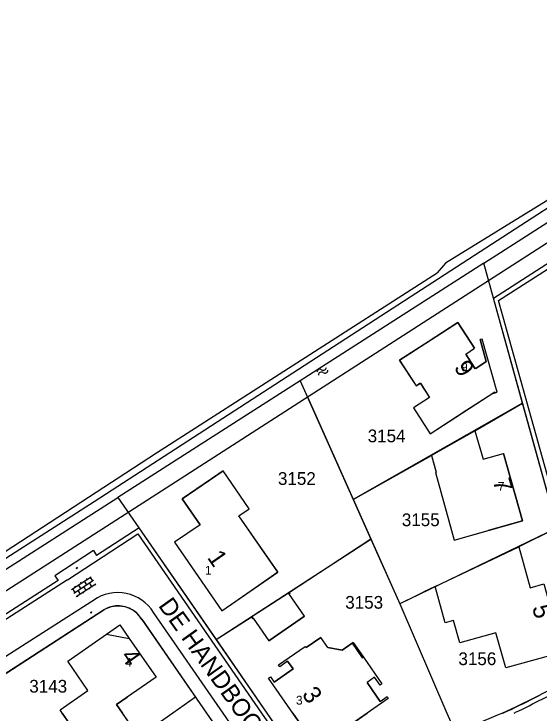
# Model space of a CAD drawing. Extents: x 148816 to 151297, y 399515 to 402500.
# Drawn here: x 150801 to 150875.3, y 401000 to 401098.8 of the extents above; entities that cross this region are included whole.
import ezdxf

# ---------------------------------------------------------------- set-up
doc = ezdxf.new("R2010")
doc.units = 0
for name, color, linetype in [('B01 Hoofdgebouw  [T] Norm', 7, 'Continuous'), ('B01 Hoofdgebouw secundair [T] Norm', 7, 'Continuous'), ('B01 hoofgebouw', 7, 'Continuous'), ('G01 perceelsgrens', 7, 'Continuous'), ('S02 Open verharding  Norm', 7, 'Continuous'), ('S05 Water  Norm', 7, 'Continuous'), ('T01 Muur  [T] Gem', 7, 'Continuous'), ('T04 Haag heg  [D] Gem', 7, 'Continuous'), ('T04 Haag heg  [D] Norm', 7, 'Continuous'), ('T09 Insteek water  [T] Norm', 7, 'Continuous'), ('V00 Kant verharding algemeen  [T] Norm', 7, 'Continuous'), ('V00 Kant verharding algemeen secundair  [T] Norm', 7, 'Continuous'), ('Z01 perceelnummer', 7, 'Continuous'), ('Z02 huisnummer', 7, 'Continuous'), ('Z02 Huisnummer  [Tekst] Norm', 7, 'Continuous'), ('Z06 straatnaam', 7, 'Continuous')]:
    doc.layers.add(name, color=color, linetype=linetype)

msp = doc.modelspace()

# ---------------------------------------------------------------- linework, layer by layer
at = {"layer": 'B01 Hoofdgebouw  [T] Norm'}
for p, q in [((150855.589, 401049.909), (150863.825, 401055.211)), ((150863.825, 401055.211), (150866.181, 401051.561)), ((150867.846, 401049.679), (150866.964, 401052.791)), ((150864.937, 401050.758), (150866.181, 401051.561)), ((150864.937, 401050.758), (150866.237, 401048.745)), ((150857.952, 401046.268), (150855.589, 401049.909)), ((150866.351, 401048.714), (150867.846, 401049.679)), ((150858.517, 401046.653), (150857.952, 401046.268)), ((150858.517, 401046.653), (150859.826, 401044.616)), ((150859.905, 401039.49), (150869.072, 401045.415)), ((150869.072, 401045.415), (150869.096, 401045.272)), ((150859.826, 401044.616), (150857.55, 401043.153)), ((150869.096, 401045.272), (150869.404, 401045.359)), ((150857.55, 401043.153), (150859.905, 401039.49)), ((150866.249, 401039.918), (150860.089, 401036.422)), ((150866.249, 401039.918), (150867.386, 401035.875)), ((150867.386, 401035.875), (150870.274, 401036.687)), ((150824.842, 401030.273), (150830.624, 401034.253)), ((150827.351, 401026.628), (150824.842, 401030.273)), ((150827.351, 401026.628), (150823.752, 401024.135)), ((150840.103, 401016.796), (150839.956, 401017.023)), ((150840.011, 401016.736), (150840.103, 401016.796)), ((150842.123, 401013.702), (150840.011, 401016.736)), ((150842.123, 401013.702), (150837.065, 401010.203)), ((150842.362, 401009.24), (150844.432, 401010.682)), ((150845.415, 401009.271), (150844.432, 401010.682)), ((150847.456, 401008.884), (150848.873, 401009.859)), ((150848.873, 401009.859), (150850.301, 401007.783)), ((150842.362, 401009.24), (150842.243, 401009.413)), ((150845.415, 401009.271), (150847.456, 401008.884)), ((150850.301, 401007.783), (150850.474, 401007.902)), ((150850.474, 401007.902), (150853.081, 401004.128)), ((150839.732, 401007.353), (150838.649, 401006.54)), ((150839.732, 401007.353), (150840.505, 401006.234)), ((150840.505, 401006.234), (150837.826, 401004.383)), ((150837.048, 401004.949), (150837.309, 401005.131)), ((150840.474, 401000), (150837.048, 401004.949)), ((150837.309, 401005.131), (150837.826, 401004.383)), ((150852.045, 401005.062), (150850.977, 401004.324)), ((150852.814, 401003.949), (150852.045, 401005.062)), ((150852.83, 401001.642), (150850.977, 401004.324)), ((150853.988, 401002.063), (150851.011, 401000)), ((150852.83, 401001.642), (150853.806, 401002.323))]:
    msp.add_line(p, q, dxfattribs=at)
for points in [[(150869.404, 401045.359), (150867.272, 401052.879), (150866.965, 401052.79)], [(150866.237, 401048.745), (150866.305, 401048.788), (150866.351, 401048.714)], [(150860.089, 401036.422), (150860.761, 401034.027), (150860.651, 401033.996), (150863.32, 401024.449), (150872.95, 401027.164), (150870.274, 401036.687)], [(150823.752, 401024.135), (150830.456, 401014.456), (150838.343, 401019.935), (150832.846, 401027.859), (150834.318, 401028.887), (150830.624, 401034.253)], [(150872.432, 401023.475), (150874.048, 401017.705), (150875.977, 401018.243), (150878.676, 401008.62), (150870.593, 401006.365), (150869.195, 401011.337), (150864.093, 401009.902), (150863.194, 401013.098), (150862.039, 401012.773), (150860.618, 401017.883), (150872.432, 401023.475)], [(150839.956, 401017.023), (150834.609, 401013.564), (150834.759, 401013.341), (150834.853, 401013.401), (150837.065, 401010.203)], [(150807.873, 401000), (150807.551, 401000.466), (150811.497, 401003.183), (150808.632, 401007.333), (150814.135, 401011.145), (150817.343, 401010.555), (150821.145, 401005.066), (150815.55, 401001.201), (150816.38, 401000)], [(150838.649, 401006.54), (150838.469, 401006.802), (150842.243, 401009.413)], [(150807.873, 401000), (150811.496, 400994.755), (150817.255, 400998.733), (150816.38, 401000)], [(150840.474, 401000), (150842.724, 400996.75), (150843.804, 400997.506), (150844.818, 400997.321), (150845.57, 400996.23), (150851.011, 401000)]]:
    msp.add_lwpolyline(points, dxfattribs=at)
at = {"layer": 'B01 Hoofdgebouw secundair [T] Norm'}
msp.add_lwpolyline([(150814.135, 401011.145), (150816.028, 401012.454), (150817.343, 401010.555)], dxfattribs=at)
at = {"layer": 'B01 hoofgebouw'}
for points in [[(150865.115, 401042.86), (150868.641, 401045.142), (150869.404, 401045.359), (150867.272, 401052.879), (150866.964, 401052.791), (150867.846, 401049.679), (150866.285, 401048.671), (150864.937, 401050.758), (150866.181, 401051.561), (150863.825, 401055.211), (150859.624, 401052.499)], [(150859.624, 401052.499), (150855.59, 401049.91), (150857.95, 401046.27), (150858.52, 401046.65), (150859.83, 401044.62), (150857.55, 401043.15), (150859.91, 401039.49), (150865.115, 401042.86)], [(150861.901, 401037.451), (150866.249, 401039.918), (150867.386, 401035.875), (150870.274, 401036.687), (150872.95, 401027.164), (150868.136, 401025.811)], [(150861.901, 401037.451), (150860.09, 401036.42), (150860.76, 401034.03), (150860.65, 401034), (150863.32, 401024.45), (150868.136, 401025.811)], [(150834.566, 401017.303), (150838.34, 401019.94), (150832.85, 401027.86), (150834.32, 401028.89), (150830.62, 401034.25), (150828.961, 401033.108)], [(150828.961, 401033.108), (150824.842, 401030.273), (150827.351, 401026.628), (150823.752, 401024.135), (150830.456, 401014.456), (150834.566, 401017.303)], [(150870.593, 401006.365), (150869.195, 401011.337), (150864.093, 401009.902), (150863.194, 401013.098), (150862.039, 401012.773), (150860.618, 401017.883), (150872.432, 401023.475)], [(150872.432, 401023.475), (150874.048, 401017.705), (150875.977, 401018.243), (150878.676, 401008.62), (150870.593, 401006.365)], [(150839.86, 401016.956), (150834.699, 401013.618)], [(150840.01, 401016.74), (150839.86, 401016.956)], [(150837.07, 401010.2), (150842.12, 401013.7), (150840.01, 401016.74)], [(150834.85, 401013.4), (150834.699, 401013.618)], [(150834.85, 401013.4), (150837.07, 401010.2)], [(150807.872, 401000), (150807.551, 401000.466), (150811.497, 401003.183), (150808.632, 401007.333), (150814.135, 401011.145), (150817.343, 401010.555), (150821.145, 401005.066), (150817.035, 401002.219)], [(150849.039, 401009.978), (150847.46, 401008.88), (150845.42, 401009.27), (150844.43, 401010.68), (150842.36, 401009.24), (150842.24, 401009.41)], [(150849.039, 401009.978), (150850.474, 401007.902)], [(150840.474, 401000), (150837.048, 401004.949), (150837.309, 401005.131), (150837.826, 401004.383), (150840.505, 401006.234), (150839.732, 401007.353), (150838.649, 401006.54), (150838.469, 401006.802), (150842.243, 401009.413)], [(150850.474, 401007.902), (150853.081, 401004.128), (150852.814, 401003.949), (150852.045, 401005.062), (150850.977, 401004.324), (150852.83, 401001.642), (150853.806, 401002.323), (150853.988, 401002.063), (150851.011, 401000)], [(150850.976, 401004.316), (150850.981, 401004.319)], [(150816.381, 401000), (150815.55, 401001.2), (150817.035, 401002.219)], [(150810.387, 400996.348), (150807.872, 401000)], [(150810.387, 400996.348), (150811.5, 400994.76), (150817.26, 400998.73), (150816.381, 401000)], [(150851.011, 401000), (150845.57, 400996.23), (150844.818, 400997.321), (150843.804, 400997.506), (150842.724, 400996.75), (150840.474, 401000)]]:
    msp.add_lwpolyline(points, dxfattribs=at)
at = {"layer": 'G01 perceelsgrens'}
for points in [[(150867.484, 401063.591), (150896.36, 401082.065), (150838.485, 401180.991), (150832.813, 401178.286), (150815.39, 401172.118), (150803.81, 401167.588), (150779.569, 401157.424), (150759.776, 401147.862), (150728.816, 401128.513), (150702.021, 401111.459), (150779.189, 401007.103), (150815.732, 401030.482)], [(150867.484, 401063.591), (150841.524, 401046.983)], [(150872.974, 401043.816), (150867.484, 401063.591)], [(150841.524, 401046.983), (150815.732, 401030.482)], [(150841.524, 401046.983), (150849.031, 401030.187)], [(150872.974, 401043.816), (150849.031, 401030.187)], [(150877.878, 401026.176), (150872.974, 401043.816)], [(150815.732, 401030.482), (150829.635, 401010.372)], [(150849.031, 401030.187), (150851.527, 401024.603)], [(150877.878, 401026.176), (150855.624, 401015.435)], [(150829.635, 401010.372), (150851.527, 401024.603)], [(150851.527, 401024.603), (150855.624, 401015.435)], [(150855.624, 401015.435), (150862.272, 401000)], [(150796.605, 401003.516), (150798.09, 401004.475), (150813.732, 401014.584)], [(150819.101, 401013.265), (150826.716, 401002.258)], [(150829.635, 401010.372), (150836.812, 401000)], [(150870.091, 401000), (150872.131, 401000.921), (150875.013, 401002.345), (150879.43, 401004.654)], [(150826.716, 401002.258), (150823.509, 401000)], [(150826.716, 401002.258), (150828.279, 401000)], [(150823.509, 401000), (150807.082, 400988.432)], [(150828.279, 401000), (150836.617, 400987.956)], [(150836.812, 401000), (150839.717, 400995.801)], [(150862.272, 401000), (150863.422, 400997.329)], [(150863.422, 400997.329), (150866.35, 400998.426), (150869.597, 400999.777), (150870.091, 401000)]]:
    msp.add_lwpolyline(points, dxfattribs=at)
for centre, radius, start, end in [((150815.783, 401011.212), 3.947, 95.61607, 121.31576), ((150815.765, 401011.324), 3.834, 61.68476, 95.5039), ((150815.736, 401011.223), 3.936, 31.2474, 62.01246)]:
    msp.add_arc(centre, radius, start, end, dxfattribs=at)
at = {"layer": 'S02 Open verharding  Norm'}
for p, q in [((150809.82, 401020.473), (150810.012, 401020.599)), ((150809.865, 401020.431), (150809.832, 401020.481)), ((150809.853, 401020.423), (150810.045, 401020.548)), ((150809.866, 401020.521), (150809.874, 401020.508)), ((150809.907, 401020.458), (150809.915, 401020.446)), ((150809.916, 401020.536), (150809.949, 401020.485)), ((150809.95, 401020.576), (150809.958, 401020.563)), ((150809.991, 401020.513), (150809.999, 401020.5)), ((150810.033, 401020.54), (150810, 401020.59)), ((150809.176, 401017.46), (150811.939, 401019.265)), ((150809.504, 401016.958), (150812.267, 401018.763)), ((150811.395, 401018.91), (150811.312, 401019.035)), ((150811.813, 401019.183), (150812.141, 401018.681)), ((150809.72, 401017.816), (150809.638, 401017.941)), ((150809.832, 401016.456), (150812.595, 401018.26)), ((150810.139, 401018.089), (150810.467, 401017.587)), ((150810.557, 401018.363), (150810.475, 401018.488)), ((150810.885, 401017.86), (150811.214, 401017.358)), ((150810.976, 401018.636), (150811.304, 401018.134)), ((150812.051, 401017.905), (150811.723, 401018.407)), ((150812.469, 401018.178), (150812.551, 401018.053)), ((150809.302, 401017.542), (150809.63, 401017.04)), ((150810.048, 401017.313), (150810.376, 401016.811)), ((150810.795, 401017.085), (150810.877, 401016.959)), ((150811.632, 401017.631), (150811.714, 401017.506)), ((150809.958, 401016.538), (150810.04, 401016.412)), ((150811.846, 401014.193), (150812.038, 401014.319)), ((150811.891, 401014.151), (150811.858, 401014.201)), ((150811.878, 401014.143), (150812.071, 401014.269)), ((150811.892, 401014.241), (150811.9, 401014.229)), ((150811.933, 401014.178), (150811.941, 401014.166)), ((150811.942, 401014.256), (150811.975, 401014.206)), ((150811.976, 401014.296), (150811.984, 401014.283)), ((150812.017, 401014.233), (150812.025, 401014.221)), ((150812.058, 401014.26), (150812.026, 401014.311))]:
    msp.add_line(p, q, dxfattribs=at)
at = {"layer": 'S05 Water  Norm'}
for centre, start, end in [((150844.312, 401048.178), 55.27737, 179.1324), ((150844.796, 401048.877), 235.27737, 359.13239), ((150845.002, 401048.477), 235.27737, 359.13239), ((150844.518, 401047.778), 55.27737, 179.1324)]:
    msp.add_arc(centre, 0.425, start, end, dxfattribs=at)
at = {"layer": 'T01 Muur  [T] Gem'}
for p, q in [((150860.618, 401017.883), (150859.016, 401017.135)), ((150853.081, 401004.128), (150852.814, 401003.949)), ((150853.806, 401002.323), (150853.988, 401002.063))]:
    msp.add_line(p, q, dxfattribs=at)
at = {"layer": 'T04 Haag heg  [D] Gem'}
for p, q in [((150842.55, 401044.688), (150855.624, 401015.435)), ((150866.249, 401039.918), (150872.974, 401043.816)), ((150849.031, 401030.187), (150860.089, 401036.422)), ((150877.878, 401026.176), (150872.432, 401023.475)), ((150851.527, 401024.603), (150839.86, 401016.956)), ((150860.62, 401017.88), (150855.624, 401015.435)), ((150855.624, 401015.435), (150862.272, 401000)), ((150829.635, 401010.372), (150834.609, 401013.564)), ((150826.716, 401002.258), (150823.509, 401000)), ((150823.509, 401000), (150807.082, 400988.432))]:
    msp.add_line(p, q, dxfattribs=at)
at = {"layer": 'T04 Haag heg  [D] Norm'}
for p, q in [((150862.077, 401063.586), (150860.921, 401062.253)), ((150821.203, 401036.78), (150860.921, 401062.253)), ((150778.284, 401008.896), (150821.203, 401036.78))]:
    msp.add_line(p, q, dxfattribs=at)
msp.add_lwpolyline([(150904.225, 401092.552), (150894.324, 401085.713), (150891.779, 401081.903), (150862.077, 401063.586)], dxfattribs=at)
at = {"layer": 'T09 Insteek water  [T] Norm'}
for p, q in [((150894.69, 401083.132), (150812.36, 401029.867)), ((150821.897, 401031.401), (150895.819, 401078.961)), ((150780.582, 401004.905), (150821.897, 401031.401)), ((150812.36, 401029.867), (150778.653, 401008.253))]:
    msp.add_line(p, q, dxfattribs=at)
at = {"layer": 'V00 Kant verharding algemeen  [T] Norm'}
for p, q in [((150869.591, 401058.331), (150887.213, 401069.681)), ((150882.685, 401011.292), (150869.591, 401058.331)), ((150818.723, 401026.193), (150812.694, 401022.274)), ((150836.835, 401000), (150818.723, 401026.193)), ((150808.604, 401018.852), (150818.55, 401025.325)), ((150818.55, 401025.325), (150836.051, 401000)), ((150812.272, 401022.955), (150806.831, 401019.419)), ((150812.272, 401022.955), (150812.694, 401022.274)), ((150807.271, 401018.756), (150787.362, 401005.909)), ((150808.604, 401018.852), (150787.707, 401005.376)), ((150806.831, 401019.419), (150807.271, 401018.756)), ((150813.686, 401014.553), (150791.185, 401000)), ((150819.137, 401013.236), (150828.284, 401000)), ((150828.291, 401000), (150838.635, 400985.042))]:
    msp.add_line(p, q, dxfattribs=at)
for points in [[(150882.075, 401011.094), (150868.863, 401058.636), (150893.878, 401074.714), (150910.739, 401085.595)], [(150836.051, 401000), (150839.715, 400994.698)], [(150840.268, 400995.035), (150836.835, 401000)]]:
    msp.add_lwpolyline(points, dxfattribs=at)
for centre, radius, start, end in [((150815.744, 401011.13), 3.993, 31.81895, 121.01072), ((150806.488, 401137.407), 152.126, 295.49983, 298.73091), ((150823.234, 401103.762), 113.901, 294.72804, 297.20519), ((150839.518, 401068.279), 74.86, 294.2044, 294.76762), ((150842.31, 401061.886), 68.541, 295.45712, 295.65091)]:
    msp.add_arc(centre, radius, start, end, dxfattribs=at)
at = {"layer": 'V00 Kant verharding algemeen secundair  [T] Norm'}
msp.add_line((150812.551, 401016.113), (150787.43, 401000), dxfattribs=at)
for points in [[(150830.612, 401000), (150820.769, 401014.231)], [(150848.942, 400988.227), (150839.55, 400987.077), (150830.612, 401000)]]:
    msp.add_lwpolyline(points, dxfattribs=at)
msp.add_arc((150815.719, 401011.063), 5.961, 32.10104, 124.60064, dxfattribs=at)

# ---------------------------------------------------------------- texts
at = {"layer": 'Z01 perceelnummer'}
for s, p in [('3154', (150851.073, 401038.281)), ('3152', (150838.376, 401032.253)), ('3155', (150855.899, 401026.418)), ('3153', (150847.895, 401014.75)), ('3156', (150863.908, 401006.776)), ('3143', (150803.201, 401002.887))]:
    msp.add_text(s, height=1.8, dxfattribs=at).set_placement(p)
at = {"layer": 'Z02 huisnummer'}
for s, rotation, p in [('9', 302.87978, (150863.194, 401048.857)), ('7', 285.71725, (150868.758, 401032.831)), ('1', 304.73863, (150828.296, 401021.97)), ('5', 285.66211, (150874.307, 401014.948)), ('4', 304.77129, (150816.06, 401008.014)), ('3', 304.65894, (150841.685, 401002.643))]:
    msp.add_text(s, height=2.5, rotation=rotation, dxfattribs=at).set_placement(p)
at = {"layer": 'Z02 Huisnummer  [Tekst] Norm'}
for s, p in [('9', (150864.29, 401048.312)), ('7', (150869.486, 401031.416)), ('1', (150828.057, 401019.559)), ('4', (150816.787, 401006.548)), ('3', (150840.929, 401001.183))]:
    msp.add_text(s, height=1.25, dxfattribs=at).set_placement(p)
at = {"layer": 'Z06 straatnaam'}
msp.add_text('DE HANDBOOG', height=2.5, rotation=305.5177, dxfattribs=at).set_placement((150821.371, 401015.184))

doc.saveas('drawing.dxf')
